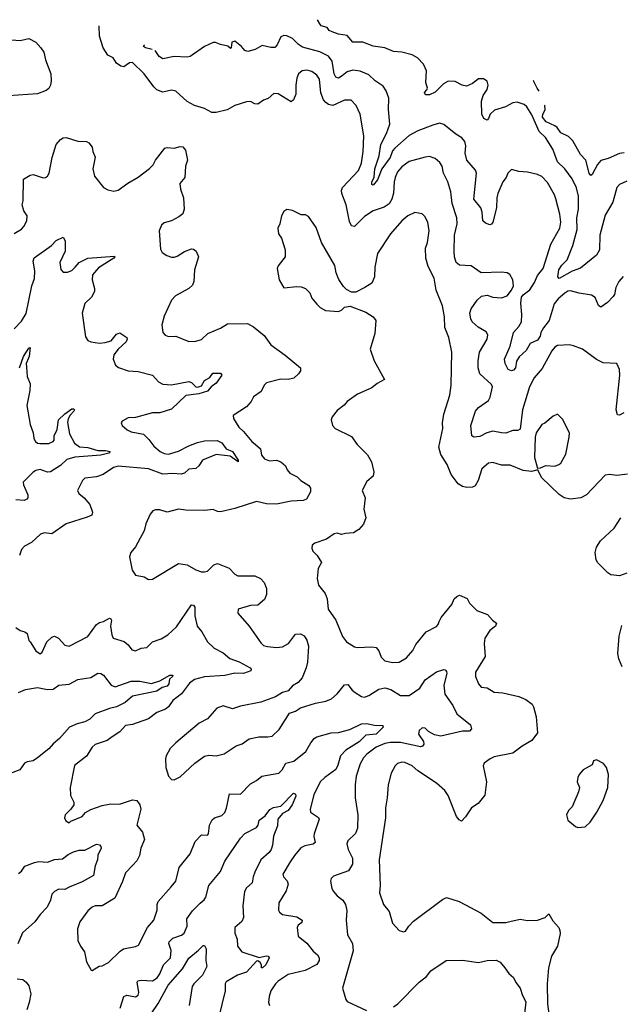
# Model space of a CAD drawing. Extents: x 2133489 to 2292442, y 756223 to 916462.
# Tile 336 of 463: x 2223002 to 2227170, y 907002 to 913830. Entities that reach past the tile are written whole.
import ezdxf

# ---------------------------------------------------------------- set-up
doc = ezdxf.new("R2010")
doc.units = 0

msp = doc.modelspace()

# ---------------------------------------------------------------- linework, layer by layer
at = {"layer": '0CON20XD'}
for points in [[(2227215, 912710), (2227165, 912686.2), (2227146.2, 912665), (2227118.9, 912565), (2227063.8, 912475), (2227028.2, 912335), (2227025.5, 912235), (2227003.7, 912196.3), (2226894, 912106), (2226835, 912086.4), (2226745, 912035.8), (2226735.7, 912045.7), (2226742.5, 912095), (2226765, 912128.5), (2226801.9, 912165), (2226841.1, 912265), (2226870.8, 912375), (2226867.5, 912455), (2226880, 912515), (2226880.3, 912605), (2226866.5, 912663.5), (2226835, 912725.6), (2226785, 912795.6), (2226733.2, 912845), (2226702.4, 912932.4), (2226651.9, 913011.9), (2226606.2, 913055), (2226555, 913168.9), (2226520.4, 913225), (2226502.3, 913242.3), (2226455, 913256.8), (2226425, 913252.9), (2226374, 913225), (2226297, 913203), (2226267.5, 913175), (2226255.9, 913144.1), (2226245, 913132.5), (2226224, 913145), (2226210, 913175), (2226206.5, 913265), (2226219.1, 913305), (2226246.9, 913345), (2226253.1, 913375), (2226245, 913403.8), (2226220.5, 913419.5), (2226185, 913420.8), (2226145, 913387.5), (2226101.7, 913368.3), (2226072.5, 913375), (2226025, 913400.8), (2225975, 913403.1), (2225943.9, 913386.1), (2225885, 913328), (2225845, 913308), (2225818, 913308), (2225810.8, 913325), (2225827.6, 913342.4), (2225831.1, 913355), (2225821.3, 913395), (2225824.6, 913475), (2225805, 913521.2), (2225762.5, 913565), (2225726.7, 913586.7), (2225654.4, 913605.6), (2225595, 913610), (2225535, 913634.3), (2225455.8, 913645.8), (2225383.3, 913675), (2225315, 913674.5), (2225275, 913720.5), (2225215, 913728.9), (2225170, 913745), (2225150.8, 913755), (2225135, 913776.2), (2225095, 913786.2), (2225085, 913801.2), (2225068.6, 913829.8)], [(2227195, 911104.4), (2227165, 911088), (2227149.3, 911089.3), (2227141.8, 911125), (2227167.1, 911365), (2227163.5, 911405), (2227145.7, 911445.7), (2227051.2, 911451.2), (2227004.2, 911474.2), (2226907.5, 911545), (2226845, 911568.8), (2226814.1, 911574.1), (2226735, 911570), (2226715, 911558.1), (2226695, 911534.4), (2226628.2, 911411.8), (2226573.2, 911346.8), (2226540.4, 911285), (2226490.7, 911125), (2226475, 910991.2), (2226459.1, 910980.9), (2226425, 910980), (2226375, 910962.5), (2226345.6, 910964.4), (2226285, 910976.9), (2226244.6, 910965.4), (2226195, 910940), (2226154.2, 910934.2), (2226140, 910945), (2226132.5, 911015), (2226164.5, 911115), (2226185, 911140.6), (2226255, 911190), (2226267.3, 911212.7), (2226283.6, 911283.6), (2226275, 911300.8), (2226194.2, 911374.2), (2226184, 911415), (2226182.8, 911465), (2226192.2, 911525), (2226247.1, 911615), (2226251.1, 911645), (2226238.6, 911665), (2226183.3, 911696.7), (2226142.2, 911735), (2226131.8, 911755), (2226126.7, 911795), (2226135, 911823.8), (2226176, 911885), (2226207.3, 911912.7), (2226245, 911919.5), (2226285, 911906.4), (2226345, 911900.6), (2226385, 911915.6), (2226414, 911955), (2226427.7, 911985), (2226424, 912026), (2226403.9, 912063.9), (2226385, 912073.8), (2226345, 912080), (2226205, 912074.2), (2226135, 912124), (2226055, 912128.2), (2226031.5, 912145), (2226019.2, 912185), (2226016.4, 912225), (2226020.3, 912335), (2226037.1, 912415), (2226035.5, 912455), (2226002.1, 912555), (2225994.4, 912635), (2225973.1, 912705), (2225943.1, 912765), (2225933.1, 912815), (2225918.6, 912838.6), (2225885, 912867.1), (2225845, 912880), (2225815, 912876.9), (2225705, 912846.5), (2225655, 912810.6), (2225624.5, 912775), (2225607.5, 912735), (2225600, 912705), (2225596.2, 912626.2), (2225585.2, 912584.8), (2225565, 912553.1), (2225530.9, 912529.1), (2225455, 912503.8), (2225395.3, 912464.7), (2225325, 912396.7), (2225305, 912401.2), (2225291.4, 912431.4), (2225268.8, 912545), (2225236.7, 912625), (2225235.6, 912645), (2225243.1, 912665), (2225352.9, 912785), (2225373.6, 912835), (2225385.4, 912915), (2225390.5, 913025), (2225365.3, 913175.3), (2225338.1, 913235), (2225301.3, 913271.3), (2225255, 913272.9), (2225175, 913235.6), (2225145, 913242.2), (2225125.8, 913255), (2225110.6, 913275), (2225093, 913323), (2225082, 913418), (2225065, 913444.3), (2225030.2, 913470.2), (2224995, 913480.6), (2224963.3, 913475), (2224937.5, 913455), (2224926.5, 913423.5), (2224917.5, 913375), (2224917.6, 913312.4), (2224902, 913275), (2224885, 913261.2), (2224795, 913316.2), (2224765, 913318.8), (2224727.3, 913282.7), (2224695, 913272), (2224655, 913244.2), (2224635, 913245.8), (2224605, 913262), (2224575, 913260.8), (2224495, 913234.3), (2224442.5, 913205), (2224365, 913186.7), (2224335, 913186.2), (2224283.9, 913213.9), (2224215, 913233.8), (2224165, 913262), (2224085, 913334), (2224055, 913340.8), (2223995, 913327.1), (2223955, 913344.5), (2223932.2, 913365), (2223867.1, 913455), (2223785, 913533.3), (2223765, 913530), (2223725, 913503.8), (2223705, 913506.7), (2223675, 913528.8), (2223650, 913565), (2223615, 913583.3), (2223581.4, 913635), (2223556.2, 913716.2), (2223554.2, 913785.8), (2223554, 913786.9)], [(2222945, 913689.2), (2223005.6, 913684.4), (2223065, 913698.6), (2223113.6, 913673.6), (2223150, 913635), (2223168.8, 913605), (2223181.2, 913551.2), (2223217.5, 913455), (2223220.8, 913405), (2223215.8, 913375), (2223205, 913353.8), (2223185, 913338), (2223125, 913316), (2222925, 913301.9)], [(2227190.3, 912049.7), (2227160.6, 912015), (2227137.9, 911972.1), (2227128.5, 911925), (2227119.8, 911910.2), (2227081.1, 911868.9), (2227035, 911836.2), (2227018.8, 911848.8), (2226995, 911902.5), (2226969.8, 911919.8), (2226885, 911933.3), (2226825, 911950), (2226805, 911946.9), (2226785, 911934.2), (2226737.8, 911895), (2226710.9, 911859.1), (2226677.3, 911745), (2226636.3, 911693.7), (2226618.6, 911661.4), (2226613.3, 911635), (2226595, 911607.5), (2226545, 911584.2), (2226515.6, 911535), (2226468.9, 911491.1), (2226449.2, 911460.8), (2226441.5, 911415), (2226429.9, 911400.1), (2226414, 911396), (2226392.4, 911405), (2226370.8, 911445), (2226366.9, 911475), (2226406.5, 911565), (2226428.5, 911661.5), (2226466.6, 911703.4), (2226484.6, 911735), (2226487.3, 911785), (2226480.3, 911865), (2226485, 911906), (2226495, 911921.1), (2226542.5, 911957.5), (2226575, 912007.8), (2226594.8, 912055.2), (2226635.6, 912105.6), (2226687.4, 912272.6), (2226751.2, 912385), (2226756.8, 912425), (2226751.1, 912481.1), (2226722.9, 912587.1), (2226713.3, 912615), (2226665, 912700), (2226625, 912741.9), (2226595, 912755.6), (2226525, 912772.9), (2226466, 912776), (2226415, 912790), (2226390, 912765), (2226377.1, 912735), (2226355, 912705.8), (2226321.2, 912625), (2226313.3, 912595), (2226310, 912525), (2226285, 912426.7), (2226275, 912411.2), (2226265, 912408), (2226235, 912418.8), (2226215.8, 912435.8), (2226211.2, 912495), (2226201.5, 912525), (2226154.6, 912585), (2226171.1, 912765), (2226165, 912786.2), (2226104.5, 912855), (2226093.2, 912905), (2226097.5, 912955), (2226091.9, 912985), (2226071.1, 913011.1), (2226029.2, 913035), (2225945, 913103.1), (2225915, 913112.9), (2225868.3, 913098.3), (2225765, 913058.2), (2225705, 913027.5), (2225605, 912938.9), (2225590.3, 912919.7), (2225572.3, 912875), (2225515.3, 912795), (2225485, 912720), (2225455, 912683.3), (2225446.2, 912686.2), (2225445, 912702.5), (2225461.7, 912738.3), (2225465.8, 912795), (2225496.9, 912885), (2225507.3, 912965), (2225548.3, 913041.7), (2225571.1, 913105), (2225562, 913208), (2225562.9, 913285), (2225545.5, 913335.5), (2225525, 913368.8), (2225468.8, 913405), (2225425, 913447.1), (2225365, 913471.8), (2225315, 913478.8), (2225275, 913468.8), (2225240.1, 913439.9), (2225215, 913423.6), (2225195, 913430.6), (2225183.3, 913455), (2225171.1, 913541.1), (2225145.8, 913575.8), (2225085, 913607.3), (2224965, 913639.6), (2224937.3, 913657.3), (2224895, 913700), (2224855, 913718.6), (2224835, 913720.8), (2224815, 913711.2), (2224788, 913655), (2224772.1, 913637.9), (2224745, 913636.9), (2224685, 913650), (2224635.8, 913624.2), (2224585, 913610), (2224565, 913616.7), (2224542.5, 913645), (2224495, 913680), (2224473.3, 913675), (2224470, 913635), (2224465, 913630), (2224446.2, 913646.2), (2224395, 913657.1), (2224362.1, 913672.1), (2224345, 913672.2), (2224284.4, 913645), (2224185, 913575.4), (2224165, 913569.3), (2224074.6, 913574.6), (2223995, 913558.9), (2223969.7, 913575), (2223941.9, 913617.2)], [(2223922.7, 913624.2), (2223875, 913635.6), (2223862.5, 913645), (2223865, 913653.3), (2223870, 913655.2)], [(2226607.5, 913334.5), (2226592.9, 913355), (2226567.5, 913405), (2226570.1, 913411.2)], [(2227196.6, 912906.6), (2227165, 912900.8), (2227085, 912866.7), (2227035, 912853.1), (2227010.7, 912825), (2226975, 912756.7), (2226965, 912750), (2226953.3, 912765), (2226931.2, 912855), (2226894.7, 912895), (2226839.8, 912989.8), (2226809.9, 913019.9), (2226757.5, 913045), (2226731.7, 913081.7), (2226714.4, 913094.4), (2226655, 913121.1), (2226630, 913155), (2226631.4, 913175), (2226647.5, 913205), (2226646.7, 913235), (2226647.9, 913238.6)], [(2222965, 912346.2), (2223015, 912376.7), (2223031.2, 912395), (2223051.2, 912435), (2223055, 912470), (2223030, 912505), (2223020, 912545), (2223025.6, 912574.4), (2223028, 912725), (2223075, 912752.5), (2223095, 912757.1), (2223165, 912732.9), (2223182.5, 912735), (2223195.5, 912744.5), (2223206.9, 912765), (2223228, 912875), (2223256.4, 912963.6), (2223285, 913000), (2223305, 913011.2), (2223325, 913013.8), (2223405, 912987.1), (2223465, 912985.6), (2223482.5, 912975), (2223505.7, 912945), (2223510, 912915), (2223525.4, 912875.4), (2223509.1, 912795), (2223521.5, 912745), (2223585, 912667.1), (2223615, 912650.6), (2223655, 912641.4), (2223685, 912647.1), (2223753.6, 912696.4), (2223825, 912737.8), (2223902.8, 912797.2), (2223927.7, 912822.3), (2223945, 912856), (2224010.3, 912939.7), (2224025, 912943.6), (2224075, 912938.6), (2224115, 912950), (2224135, 912947.5), (2224152.5, 912925), (2224166.7, 912855), (2224153.3, 912815), (2224147.5, 912735), (2224113.3, 912695), (2224118, 912655), (2224139.2, 912595), (2224144.3, 912515), (2224135.4, 912484.6), (2224107.6, 912462.4), (2224055, 912436), (2224005, 912422), (2223986, 912405), (2223970, 912365), (2223978.8, 912238.8), (2223990, 912215), (2224024.3, 912194.3), (2224055, 912183.8), (2224075, 912183.8), (2224095, 912190), (2224145, 912223.3), (2224195, 912240), (2224209.3, 912239.3), (2224227.5, 912225), (2224243.3, 912185), (2224215.8, 912095), (2224210, 912015), (2224201.2, 911988.8), (2224175, 911965.8), (2224084.6, 911915.4), (2224055.7, 911885), (2224004, 911775), (2223988.8, 911715), (2223995, 911660), (2224011.7, 911641.7), (2224035, 911633.8), (2224085, 911636.2), (2224125, 911618), (2224175, 911598), (2224225, 911600), (2224265, 911612.5), (2224307.3, 911652.7), (2224395, 911690), (2224445, 911721.4), (2224583, 911723), (2224625, 911700), (2224699.1, 911639.1), (2224745.8, 911575.8), (2224845, 911504.2), (2224950, 911415), (2224950, 911395), (2224938, 911375), (2224905.4, 911344.6), (2224865, 911334.4), (2224813.6, 911336.4), (2224715, 911311.2), (2224698.8, 911295), (2224678.9, 911251.1), (2224625.8, 911215), (2224608, 911182), (2224575.8, 911145), (2224484.2, 911085), (2224485.7, 911065), (2224523.1, 911005), (2224555.7, 910975), (2224614.1, 910904.1), (2224638.6, 910885), (2224674.4, 910855), (2224680.3, 910810.3), (2224700, 910785), (2224735, 910770), (2224785, 910774.3), (2224813.3, 910765), (2224846, 910735), (2224857.3, 910707.3), (2224875.7, 910685.7), (2224928.8, 910658.8), (2224953.3, 910635), (2225008.7, 910598.7), (2225020.5, 910580.5), (2225021.2, 910555), (2224993.3, 910505), (2224970, 910495), (2224885, 910491.9), (2224785, 910470.9), (2224715, 910472.5), (2224645, 910488), (2224495, 910440.8), (2224395, 910417.5), (2224375, 910418.8), (2224343.9, 910433.9), (2224285, 910427.1), (2224155, 910428.6), (2224105, 910435.7), (2224025, 910414.5), (2223975, 910430.8), (2223945, 910432), (2223925.8, 910424.2), (2223908.8, 910401.2), (2223876.7, 910335), (2223866.7, 910285), (2223838.8, 910235), (2223805.8, 910174.2), (2223773.3, 910135), (2223763.9, 910106.1), (2223783, 910013), (2223805, 909977.5), (2223865, 909966.2), (2223895, 909948.8), (2223925, 909951.2), (2224105, 910060), (2224165, 910050), (2224225, 910016), (2224265, 910001.4), (2224285, 910001.4), (2224305, 910005.8), (2224349.7, 910050.3), (2224375, 910060), (2224457, 910027), (2224494.2, 909985), (2224515, 909973.1), (2224635, 909974.4), (2224674, 909955), (2224697.6, 909927.6), (2224714.4, 909885), (2224715.5, 909844.5), (2224700.3, 909809.7), (2224655, 909769.4), (2224605, 909768.5), (2224517.5, 909742.5), (2224516.7, 909715), (2224594, 909625), (2224675, 909508), (2224695, 909490.8), (2224722.6, 909482.6), (2224785, 909476.5), (2224825, 909481.1), (2224868.1, 909505), (2224915, 909567.8), (2224950.9, 909570.9), (2224976.3, 909556.3), (2224995, 909526.2), (2225005.3, 909485.3), (2225000.5, 909375), (2224991.1, 909335), (2224961.4, 909265), (2224935, 909234), (2224895, 909210), (2224865, 909176.2), (2224826.4, 909163.6), (2224777.5, 909135), (2224675, 909097.5), (2224535, 909069.2), (2224478.3, 909051.7), (2224415, 909072.5), (2224370, 909055), (2224305, 908982.5), (2224247.7, 908952.3), (2224085.7, 908814.3), (2224047.5, 908775), (2224018.8, 908725), (2224013.8, 908705), (2224015.8, 908645), (2224034.3, 908585), (2224055, 908560), (2224075, 908558), (2224115, 908578.8), (2224216.7, 908675), (2224285, 908722), (2224315, 908730), (2224366.1, 908726.1), (2224420.8, 908739.2), (2224505, 908793.8), (2224545, 908808.8), (2224595, 908844), (2224662.3, 908857.7), (2224725, 908856), (2224755, 908862), (2224801.7, 908908.3), (2224875, 909020), (2224915, 909034), (2224951.7, 909058.3), (2225055, 909090.6), (2225125.6, 909104.4), (2225165, 909120.8), (2225205, 909155.8), (2225255, 909216.9), (2225279.7, 909219.7), (2225309.8, 909179.8), (2225330, 909165), (2225375, 909135.6), (2225395, 909132.5), (2225425, 909143.8), (2225495, 909188.4), (2225535, 909196.4), (2225578, 909185), (2225645, 909143.1), (2225705, 909144.5), (2225778.6, 909195), (2225815, 909252), (2225895, 909306.7), (2225945, 909324.3), (2225955, 909321.9), (2225965, 909310), (2225966.9, 909295), (2225946.5, 909215), (2225952.4, 909152.4), (2226008, 909075), (2226035, 909016.2), (2226129.6, 908939.6), (2226136.9, 908913.1), (2226123.1, 908896.9), (2226075, 908895.8), (2225925, 908860.8), (2225881.1, 908871.1), (2225840, 908895), (2225815, 908918), (2225795, 908920), (2225775, 908901.2), (2225770, 908875), (2225804.2, 908825), (2225807.5, 908805), (2225797.9, 908792.1), (2225783.2, 908786.8), (2225645, 908818.4), (2225575, 908818.3), (2225535, 908811), (2225476.7, 908785), (2225412.2, 908737.8), (2225387.9, 908712.1), (2225365, 908668.8), (2225337.1, 908585), (2225330, 908525), (2225330, 908435), (2225349.1, 908315), (2225346.9, 908223.1), (2225332.6, 908187.4), (2225278.8, 908135), (2225272, 908115), (2225280.5, 908075), (2225310.5, 908015), (2225310.9, 907975), (2225285, 907928.6), (2225178.8, 907891.2), (2225164.3, 907875.7), (2225160, 907855), (2225168.8, 907805), (2225180, 907785), (2225206, 907755), (2225245, 907724), (2225263.1, 907695), (2225273.2, 907653.2), (2225268.1, 907585), (2225271.4, 907535)], [(2227220.7, 910679.3), (2227145, 910670), (2227096, 910676), (2227065, 910672), (2226934.2, 910535.8), (2226895, 910514.2), (2226825, 910504.4), (2226780, 910515), (2226746.6, 910536.6), (2226623.8, 910655), (2226598.3, 910708.3), (2226553.9, 910696.1), (2226495.9, 910704.1), (2226405, 910740.6), (2226345, 910741.1), (2226285, 910759.4), (2226255, 910755.6), (2226208.1, 910715), (2226182.5, 910635), (2226162.7, 910597.3), (2226145, 910588.8), (2226105, 910585.5), (2226075, 910592.7), (2226045, 910612.2), (2225995.5, 910675), (2225969.5, 910745), (2225925.3, 910815.3), (2225911.5, 910865), (2225938.1, 910995), (2225936.7, 911035), (2225945.8, 911095), (2225986.7, 911225), (2225996.9, 911295), (2226001.9, 911525), (2225979.5, 911625), (2225953.2, 911695), (2225950.4, 911770.4), (2225935, 911846.7), (2225891.4, 911955), (2225878.3, 912038.3), (2225837.2, 912117.2), (2225820.6, 912175), (2225818.6, 912245), (2225831.9, 912285), (2225844.4, 912365), (2225834.3, 912425), (2225814.2, 912465), (2225794.3, 912484.3), (2225745, 912491.9), (2225695, 912469.4), (2225654.4, 912435), (2225575, 912344), (2225485, 912207.5), (2225467.4, 912112.6), (2225464.4, 912045.6), (2225445, 912003.8), (2225398.3, 911971.7), (2225335, 911941.2), (2225305, 911940), (2225268.9, 911958.9), (2225248.7, 911978.7), (2225217.6, 912027.6), (2225199.2, 912075), (2225188.8, 912125), (2225096.2, 912285), (2225058.5, 912388.5), (2225006.7, 912465), (2224985, 912476.7), (2224955, 912477.5), (2224895, 912507.5), (2224855, 912512.5), (2224835, 912500), (2224819.3, 912470.7), (2224806.4, 912413.6), (2224793.3, 912385), (2224798.8, 912345), (2224818.8, 912315), (2224843.6, 912233.6), (2224843.8, 912185), (2224796.4, 912123.6), (2224790, 912105), (2224803.3, 912025), (2224835, 911970), (2224925, 911980), (2224955, 911977.5), (2224985, 911966.7), (2225015, 911936.7), (2225029.5, 911899.5), (2225065, 911856.7), (2225087.5, 911835), (2225125, 911813.3), (2225215, 911806.7), (2225235, 911816.7), (2225255, 911836.7), (2225295, 911843.3), (2225405, 911802), (2225455, 911770), (2225474, 911745), (2225466.4, 911653.6), (2225433.8, 911545), (2225462, 911465), (2225533.3, 911335), (2225482.8, 911307.2), (2225445, 911276), (2225346.8, 911233.2), (2225275, 911181.2), (2225254.2, 911155.8), (2225205, 911120), (2225170, 911075), (2225163.9, 911056.1), (2225173.3, 911015), (2225192.5, 910995), (2225305, 910940), (2225344.3, 910885), (2225415, 910811.4), (2225444.4, 910765), (2225460.6, 910695), (2225454.4, 910665.6), (2225412.2, 910627.8), (2225378.6, 910565), (2225399.4, 910515), (2225389.4, 910435), (2225403.1, 910375), (2225387.5, 910332.5), (2225355.7, 910294.3), (2225318.3, 910271.7), (2225262.2, 910267.8), (2225235, 910260.8), (2225205, 910268.1), (2225183.3, 910265), (2225131.7, 910228.3), (2225049.3, 910200.7), (2225032.5, 910185), (2225030, 910165), (2225036.7, 910145), (2225066.7, 910115), (2225096.1, 910066.1), (2225072.5, 910025), (2225066, 909955), (2225075, 909907.5), (2225121.7, 909851.7), (2225135.8, 909815), (2225142.4, 909742.4), (2225195.4, 909665.4), (2225243.2, 909553.2), (2225270, 909515), (2225325, 909481.2), (2225345, 909476), (2225445, 909480.8), (2225475.9, 909475.9), (2225494.2, 909454.2), (2225510, 909410), (2225535, 909384), (2225592.1, 909372.1), (2225635, 909375.6), (2225686.3, 909403.7), (2225729.2, 909455), (2225752.1, 909497.9), (2225822.5, 909585), (2225895, 909621.4), (2225906.9, 909635), (2225913.2, 909656.8), (2225926.4, 909683.6), (2226000, 909775), (2226017.8, 909815), (2226035, 909831.1), (2226055, 909838.9), (2226106.8, 909816.8), (2226124.4, 909784.4), (2226175, 909732), (2226247.5, 909705), (2226283.3, 909665), (2226310, 909645), (2226303.3, 909625), (2226265.5, 909594.5), (2226229.1, 909540.9), (2226225.7, 909505), (2226232, 909415), (2226165.8, 909305), (2226165.7, 909275), (2226185, 909223.3), (2226205, 909201.2), (2226245, 909196.7), (2226295, 909165.8), (2226355, 909161.4), (2226465, 909136.9), (2226513.8, 909115), (2226557.5, 909082.5), (2226567.5, 909065), (2226585.5, 908995.5), (2226595.7, 908885), (2226555, 908830.8), (2226488.8, 908791.2), (2226425, 908743.1), (2226295, 908718.2), (2226266, 908705), (2226226, 908675), (2226218, 908655), (2226241.5, 908545), (2226228.7, 908451.3), (2226183.8, 908395), (2226136.2, 908365), (2226095, 908302.5), (2226067, 908273), (2226050.7, 908280.7), (2226033.3, 908305), (2225975, 908450), (2225952, 908485), (2225893.8, 908535), (2225765, 908621.1), (2225725.7, 908655.7), (2225675, 908679.6), (2225655, 908681.5), (2225625, 908672.9), (2225608.1, 908655), (2225579.4, 908605), (2225559.5, 908525), (2225553.3, 908435), (2225541.1, 908365), (2225540.5, 908295), (2225496.5, 908005), (2225504.3, 907825), (2225498.6, 907775), (2225526, 907695), (2225566, 907645), (2225590, 907565), (2225634.4, 907514.4), (2225665, 907505.8), (2225680.3, 907509.7), (2225702, 907545), (2225735, 907578.8), (2225935, 907728), (2225965, 907743.8), (2226052.5, 907715), (2226204.2, 907634.2), (2226285, 907570), (2226375, 907568.6), (2226403.3, 907576.7)], [(2222965, 911687.1), (2223015, 911740), (2223048.3, 911791.7), (2223087.3, 911985), (2223105.5, 912035), (2223107.6, 912087.6), (2223095.6, 912155), (2223101.7, 912178.3), (2223222, 912265), (2223255, 912297.5), (2223305, 912322.5), (2223317.3, 912297.3), (2223318.1, 912225), (2223280.8, 912145), (2223288.3, 912098.3), (2223305, 912080), (2223335, 912079.2), (2223365, 912091.4), (2223387.2, 912112.8), (2223415.6, 912145), (2223475, 912176.4), (2223660, 912190), (2223663.3, 912185), (2223656, 912175), (2223550, 912110), (2223508.6, 912061.4), (2223504.3, 912025), (2223522, 911965), (2223522, 911945), (2223500.8, 911905), (2223455, 911861.2), (2223435.5, 911795), (2223459.7, 911629.7), (2223475.6, 911605.6), (2223495, 911595.8), (2223555, 911587.5), (2223595, 911590.9), (2223637.9, 911602.1), (2223675, 911648), (2223697.7, 911657.7), (2223745.9, 911625.9), (2223748.8, 911615), (2223741.2, 911595), (2223684.6, 911545.4), (2223655.8, 911505), (2223650, 911475), (2223666.7, 911435), (2223688.3, 911418.3), (2223755, 911395.4), (2223825, 911389.2), (2223925, 911365.6), (2223965, 911319.2), (2223995, 911303.5), (2224055, 911298.8), (2224175, 911320.5), (2224194.5, 911314.5), (2224224.5, 911284.5), (2224235, 911281.4), (2224265, 911290.5), (2224285, 911327.8), (2224322, 911348), (2224342.2, 911377.8), (2224395, 911378.5), (2224404.4, 911365), (2224365, 911309.1), (2224331.8, 911285), (2224305, 911252.9), (2224246.2, 911235), (2224155, 911222.8), (2224055, 911128.5), (2223975, 911103.3), (2223925, 911102.9), (2223805, 911071.4), (2223755, 911068), (2223712.5, 911045), (2223707.5, 911035), (2223712.5, 911015), (2223748, 910985), (2223775, 910972.2), (2223861.2, 910955), (2223898.8, 910918.8), (2223933.4, 910873.4), (2223976.3, 910836.4), (2224005, 910821.8), (2224035, 910816.2), (2224105, 910837.1), (2224175, 910875.3), (2224235, 910897.1), (2224285, 910910), (2224372.7, 910912.7), (2224405.6, 910895.6), (2224435, 910854.5), (2224479.6, 910835), (2224517.5, 910775), (2224517.3, 910762.7), (2224463.7, 910803.7), (2224365.3, 910814.7), (2224270.6, 910775), (2224244.8, 910735.2), (2224225, 910717.9), (2224175, 910714), (2224145.5, 910684.5), (2224122.7, 910677.3), (2224065, 910683.5), (2223995, 910678.5), (2223895, 910716.4), (2223685, 910733.6), (2223654, 910725), (2223582, 910675), (2223535, 910659.2), (2223455, 910650.8), (2223438.6, 910635), (2223404, 910565), (2223413.8, 910545), (2223449.2, 910515), (2223488.3, 910468.3), (2223508.6, 910415), (2223504, 910395), (2223470.9, 910379.1), (2223325, 910334.4), (2223225, 910265.7), (2223175, 910270.8), (2223147.3, 910262.7), (2223085, 910203.8), (2223035, 910178.8), (2223014, 910155), (2223001.2, 910115)], [(2223002, 911415), (2223028.9, 911495), (2223065, 911551.2), (2223075, 911557.5), (2223067.8, 911495), (2223048.2, 911445), (2223049.2, 911419.2), (2223054.5, 911354.5), (2223075.6, 911305), (2223072.1, 911257.9), (2223051.2, 911155), (2223075, 911022.5), (2223095.7, 910965.7), (2223100, 910925), (2223112, 910905), (2223125, 910894.3), (2223145, 910890), (2223205, 910891.9), (2223235, 910904), (2223241.4, 910915), (2223241.5, 910945), (2223263, 910987), (2223271.9, 911055), (2223315, 911096.9), (2223365, 911130.8), (2223375, 911132), (2223382, 911125), (2223378.1, 911115), (2223351.8, 911088.2), (2223338.2, 911061.8), (2223334.5, 911035.5), (2223347.5, 910957.5), (2223383.4, 910893.4), (2223418.5, 910868.5), (2223475, 910863.2), (2223545, 910843.3), (2223597.3, 910842.7), (2223630, 910835), (2223621.2, 910825), (2223565, 910809.6), (2223385, 910795.7), (2223330.2, 910779.8), (2223285, 910739.2), (2223215, 910693.4), (2223195, 910692), (2223145, 910709.6), (2223115, 910702.9), (2223095, 910691.2), (2223026.7, 910623.3), (2223028, 910605), (2223059.2, 910535), (2223060, 910515), (2223052.5, 910505), (2223034.1, 910495.9), (2222975, 910500.6)], [(2226595, 910720), (2226615, 910722.5), (2226652.3, 910737.7), (2226715, 910734.2), (2226742.5, 910745), (2226756.7, 910755), (2226792.3, 910817.7), (2226816, 910935), (2226816.2, 910965), (2226768.8, 911058.8), (2226735, 911093.3), (2226705, 911081.2), (2226647.3, 911032.7), (2226625, 911023.8), (2226586.5, 910965), (2226580, 910935), (2226574.4, 910794.4), (2226595, 910720)], [(2227215, 909992.5), (2227165, 909973.8), (2227105, 909980), (2227083.2, 909993.2), (2227053.8, 910025), (2227013, 910063), (2227001.5, 910085), (2226996.5, 910135), (2227005, 910171.2), (2227032, 910215), (2227127.5, 910305), (2227174.4, 910375.6)], [(2223076.2, 909515), (2223115, 909453.3), (2223145, 909433.3), (2223158.8, 909445), (2223190.8, 909515), (2223225, 909548.8), (2223243.9, 909556.1), (2223272.1, 909542.1), (2223315, 909492), (2223345, 909485.8), (2223475, 909552.5), (2223535, 909636.7), (2223555, 909650.6), (2223585, 909655.7), (2223625, 909680), (2223635, 909675.8), (2223638.9, 909665), (2223632.2, 909625), (2223641.1, 909565), (2223652.1, 909542.1), (2223727, 909517), (2223756.2, 909495), (2223780.9, 909460.9), (2223805, 909454.3), (2223845, 909470.8), (2223885, 909477.5), (2223924.5, 909515.5), (2223983.1, 909536.9), (2224029.2, 909565), (2224091.1, 909618.9), (2224195, 909772), (2224209.1, 909769.1), (2224216.8, 909756.8), (2224218.2, 909695), (2224234, 909625), (2224266, 909585), (2224305.7, 909515), (2224351.7, 909471.7), (2224415, 909439.2), (2224459.5, 909399.5), (2224525, 909376.2), (2224601.2, 909335), (2224608.8, 909325), (2224606.2, 909315), (2224555, 909297.1), (2224495, 909298.2), (2224425, 909281.6), (2224285, 909272.4), (2224215, 909254.6), (2224181, 909229), (2224125.8, 909154.2), (2224065, 909109.5), (2224034.3, 909065.7), (2224015, 909049.3), (2223955, 909025.4), (2223895, 908981.5), (2223785, 908941.8), (2223735.6, 908934.4), (2223697.4, 908892.6), (2223643.1, 908856.9), (2223608.7, 908831.3), (2223525, 908804), (2223506, 908785), (2223466.6, 908723.4), (2223382.4, 908657.6), (2223351.9, 908505), (2223355, 908450), (2223377.5, 908405), (2223377.5, 908385), (2223357.5, 908355), (2223317.5, 908315), (2223312.5, 908295), (2223323.6, 908273.6), (2223345, 908260), (2223358.3, 908271.7), (2223436.7, 908305), (2223458.1, 908331.9), (2223495, 908351.9), (2223575, 908381.1), (2223635, 908392.2), (2223695, 908390), (2223785, 908419.4), (2223815, 908416), (2223836.3, 908386.3), (2223841.9, 908355), (2223814.2, 908245), (2223854.2, 908195), (2223868.9, 908145), (2223843.8, 908085), (2223834.4, 908035), (2223815, 907996.2), (2223785, 907964), (2223735.8, 907914.2), (2223716.6, 907853.4), (2223661.8, 907738.2), (2223575, 907684.4), (2223526.1, 907683.9), (2223505, 907676.2), (2223475, 907650), (2223419.2, 907575), (2223404.2, 907525), (2223406, 907445), (2223424, 907405), (2223452, 907365), (2223467, 907297), (2223499.3, 907239.3), (2223505, 907236.7), (2223554.4, 907265.6), (2223575, 907268), (2223618.9, 907291.1), (2223699.8, 907370.2), (2223723.6, 907386.4), (2223807, 907403), (2223827, 907413), (2223888.6, 907535), (2223934.2, 907585), (2223955.6, 907655), (2223956.7, 907695), (2223964, 907716), (2224052.9, 907817.1), (2224085.6, 907855), (2224108.8, 907951.2), (2224184.4, 908045), (2224219.3, 908130.7), (2224265, 908178), (2224305.9, 908174.1), (2224313.3, 908185), (2224320, 908245), (2224338.7, 908281.3), (2224355, 908294.2), (2224405, 908312.2), (2224426.7, 908333.3), (2224438.3, 908361.7), (2224457.5, 908462.5), (2224535, 908460), (2224605, 908531.4), (2224645, 908554.4), (2224682, 908585), (2224800.8, 908605), (2224823, 908627), (2224849.4, 908675), (2224905, 908689.3), (2224988.9, 908755), (2225021.5, 908815), (2225045, 908844.3), (2225065, 908856.7), (2225164.4, 908884.4), (2225215, 908886.9), (2225293.3, 908906.7), (2225375, 908946.7), (2225408.7, 908948.7), (2225465, 908937.8), (2225516.5, 908936.5), (2225522.5, 908935), (2225523.8, 908925), (2225475, 908876.3), (2225405, 908868.4), (2225356.9, 908823.1), (2225265.8, 908764.2), (2225227.7, 908725), (2225210.1, 908659.9), (2225195, 908630.6), (2225118.6, 908575), (2225086.2, 908543.8), (2225042.7, 908455), (2225018, 908355), (2225021.2, 908335), (2225075, 908298), (2225080.8, 908285), (2225044.6, 908184.6), (2225042.9, 908165), (2225053.1, 908125), (2225037.6, 908112.4), (2224980, 908100), (2224953.8, 908086.2), (2224909.1, 908035), (2224880.2, 907989.8), (2224828, 907905), (2224832, 907885), (2224857.6, 907857.6), (2224864.2, 907835), (2224851.7, 907788.3), (2224800, 907705), (2224797.1, 907655), (2224805, 907640), (2224825, 907625.8), (2224925, 907609.5), (2224963.3, 907585), (2224960.5, 907569.5), (2224935, 907550), (2224927.8, 907535), (2224935.7, 907475.7), (2224995.4, 907425.4), (2225039.8, 907369.8), (2225068.6, 907345), (2225080, 907325), (2225081.1, 907305), (2225065, 907278.6), (2224982.9, 907237.1), (2224865, 907207.9), (2224795, 907163.3), (2224776.7, 907145), (2224745.7, 907095), (2224733.4, 907056.6), (2224729.2, 907015), (2224736, 906995)], [(2222975, 909616.2), (2223005, 909593.8), (2223037.5, 909585), (2223055, 909573.3), (2223066.7, 909525), (2223076.2, 909515)], [(2227182, 909342), (2227158.8, 909398.8), (2227151.9, 909435), (2227161.3, 909555), (2227180.6, 909629.4)], [(2222995, 909164.4), (2223042.5, 909185), (2223125, 909199.1), (2223196.1, 909186.1), (2223235, 909186.4), (2223275, 909214.4), (2223345, 909221.5), (2223405, 909254.4), (2223495, 909268.6), (2223545, 909297.8), (2223565, 909296.7), (2223584, 909285), (2223638, 909215), (2223665, 909204.4), (2223775, 909242.7), (2223835, 909241.9), (2223917.3, 909227.3), (2223975, 909245.5), (2224043.3, 909285), (2224065.6, 909285.6), (2224063.8, 909275), (2224042.1, 909257.9), (2224036.4, 909225), (2224025, 909209.2), (2223991.9, 909198.1), (2223955, 909174.3), (2223785, 909138.4), (2223733.9, 909095), (2223675, 909063.9), (2223625, 909053.2), (2223525, 909015.7), (2223488.3, 908978.3), (2223455, 908961.1), (2223402, 908948), (2223347.5, 908925), (2223278.2, 908845), (2223235, 908809.5), (2223205, 908773.6), (2223125, 908710.6), (2223095, 908690), (2223055, 908683.8), (2223035.9, 908674.1), (2223002.5, 908627.5), (2222937.3, 908602.7)], [(2226875, 908227.5), (2226925, 908232.5), (2226960, 908265), (2227006.2, 908335), (2227050, 908415), (2227083.8, 908505), (2227088.8, 908595), (2227075, 908643.3), (2227053, 908673), (2227005, 908697.5), (2226985, 908690), (2226975, 908662.5), (2226911.2, 908628.8), (2226883.3, 908595), (2226874, 908575), (2226871.2, 908545), (2226886.1, 908506.1), (2226880, 908475), (2226835, 908372.5), (2226810, 908345), (2226797.5, 908315), (2226805, 908280), (2226860, 908235), (2226875, 908227.5)], [(2223700, 906975), (2223725, 907055.7), (2223745, 907066.2), (2223805, 907053.3), (2223825.5, 907064.5), (2223829.1, 907085), (2223817.5, 907155), (2223821.2, 907165), (2223845, 907169.1), (2223925, 907164), (2223956.7, 907185), (2223975, 907214), (2223999.5, 907275), (2224048.2, 907325), (2224053.8, 907375), (2224036.4, 907425), (2224038.5, 907435), (2224065, 907460), (2224125, 907481.1), (2224142.5, 907495), (2224164.3, 907545), (2224162, 907595), (2224200.7, 907649.3), (2224255, 907703.1), (2224282.8, 907727.2), (2224293.1, 907745), (2224313.8, 907826.2), (2224396.5, 907923.5), (2224424.7, 907995.3), (2224534.6, 908155.4), (2224563.7, 908186.3), (2224645, 908228.2), (2224656.1, 908245), (2224665, 908278), (2224705, 908308.8), (2224737.1, 908352.9), (2224764, 908366), (2224815, 908375.6), (2224902.7, 908467.3), (2224915, 908460), (2224918.6, 908445), (2224894, 908385), (2224865, 908345.6), (2224825, 908324.4), (2224793.5, 908286.5), (2224790.9, 908239.1), (2224763, 908167), (2224757.5, 908105), (2224748.1, 908075), (2224734.4, 908055), (2224676.2, 908005), (2224635, 907917.5), (2224621.6, 907885), (2224615.6, 907845), (2224575, 907808.9), (2224563.2, 907785), (2224551.5, 907685), (2224556.2, 907603.8), (2224542.8, 907577.2), (2224496, 907535), (2224495.7, 907495), (2224510.8, 907455), (2224514.2, 907404.2), (2224543.8, 907365), (2224665, 907327.5), (2224712.7, 907337.3), (2224726.7, 907335), (2224733.8, 907325), (2224710, 907275), (2224687.5, 907255), (2224680, 907255), (2224680, 907275), (2224671.2, 907291.2), (2224655, 907302.5), (2224645, 907301.2), (2224575.5, 907225), (2224514.2, 907205), (2224435, 907158), (2224427.5, 907145), (2224428.6, 907095), (2224382.2, 906905)], [(2222995, 907908.9), (2223014.4, 907925), (2223038.8, 907961.2), (2223105, 907986.5), (2223135, 907992.7), (2223195, 907988.2), (2223245, 908006.8), (2223300, 908010), (2223337.9, 908042.1), (2223375, 908060), (2223415, 908070), (2223455, 908070.8), (2223535, 908112.5), (2223555, 908107.5), (2223566.1, 908096.1), (2223566.7, 908085), (2223543.6, 908036.4), (2223542, 908005), (2223526.7, 907963.3), (2223514.2, 907895.8), (2223435, 907851.4), (2223345, 907815.5), (2223315, 907797.5), (2223275, 907800.5), (2223244.3, 907785), (2223224.4, 907765), (2223216.5, 907725), (2223192.3, 907675), (2223143.8, 907625), (2223107, 907573), (2223022.6, 907497.4), (2222988.9, 907421.1)], [(2226403.3, 907576.7), (2226475, 907593.5), (2226525, 907584.4), (2226595, 907586), (2226647.5, 907605), (2226675, 907630), (2226701.2, 907581.2), (2226742.5, 907535), (2226751.2, 907515), (2226753.6, 907493.6), (2226734.4, 907405), (2226693.5, 907335), (2226672.7, 907255), (2226662.9, 907145), (2226664.5, 907005), (2226672.9, 906935)], [(2225271.4, 907535), (2225275.8, 907485), (2225310.8, 907425), (2225316.8, 907373.2), (2225243.3, 907115), (2225266, 907035), (2225275, 907021.2), (2225408.3, 906958.3)], [(2223865, 906864.6), (2223963.2, 907006.8), (2224032.5, 907135), (2224132.1, 907247.9), (2224175, 907322.9), (2224243.3, 907376.7), (2224275, 907410), (2224285, 907410), (2224296.5, 907386.5), (2224293.3, 907305), (2224301.5, 907265), (2224270.9, 907205), (2224210.9, 907145), (2224199.1, 907125), (2224179.2, 906995)], [(2225595, 906983.8), (2225625.5, 907004.5), (2225773.8, 907156.2), (2225825.3, 907194.7), (2225854.6, 907235.4), (2225962.5, 907305), (2226075, 907307.5), (2226185, 907293.1), (2226245, 907306.9), (2226308.3, 907308.3), (2226336.2, 907295), (2226368, 907255), (2226396.2, 907215), (2226428.3, 907188.3), (2226444.2, 907154.2), (2226475.8, 907115), (2226492.3, 907062.3), (2226515, 907020), (2226505, 906937.5)], [(2222985, 907178), (2223025, 907173.3), (2223047.5, 907155), (2223065, 907130), (2223080, 907075), (2223068.8, 907015), (2223051.2, 906965)]]:
    msp.add_lwpolyline(points, dxfattribs=at)

doc.saveas('drawing.dxf')
